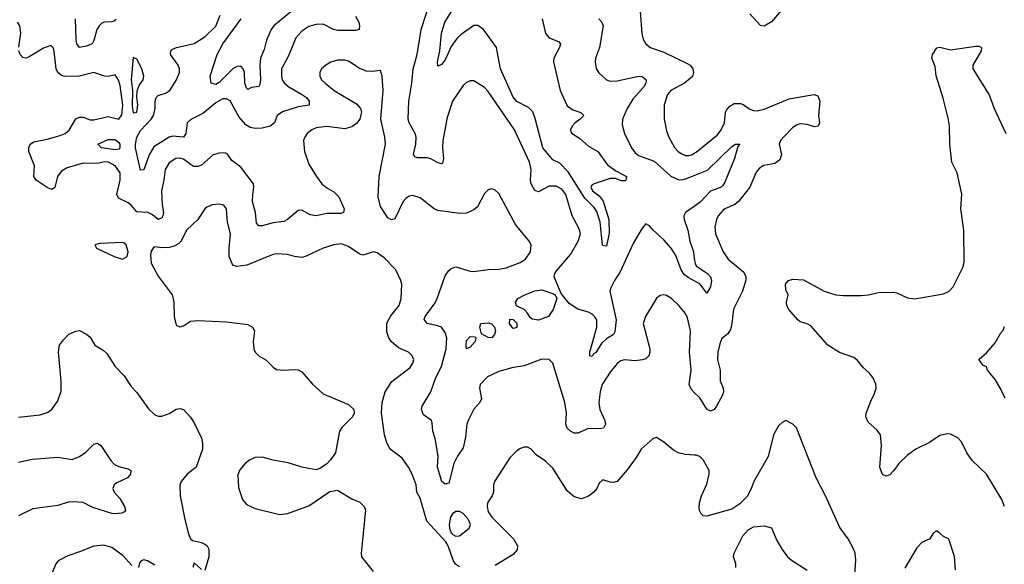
# Model space of a CAD drawing. Header units: inches. Extents: x 2001573 to 2220545, y 644482 to 846830.
# Tile 310 of 656: x 2036237 to 2041729, y 755068 to 758104. Entities that reach past the tile are written whole.
import ezdxf

# ---------------------------------------------------------------- set-up
doc = ezdxf.new("R2010")
doc.units = ezdxf.units.IN
doc.header["$MEASUREMENT"] = 0
doc.layers.add('C0735', color=7, linetype='Continuous')
doc.layers.add('C0745', color=7, linetype='Continuous')

msp = doc.modelspace()

# ---------------------------------------------------------------- linework, layer by layer
at = {"layer": 'C0735', "color": 5}
for points, elevation in [([(2040000, 756648), (2039966.1, 756666.1), (2039944, 756684), (2039925.9, 756710), (2039896.1, 756790), (2039871.4, 756831.4), (2039830, 756877.3), (2039769.6, 756930), (2039750, 756955.1), (2039730, 756966), (2039710, 756942.7), (2039660.4, 756859.6), (2039585.1, 756694.9), (2039554.2, 756650), (2039533.6, 756610), (2039528.1, 756590), (2039563.6, 756430), (2039556.4, 756363.6), (2039550.1, 756349.9), (2039510, 756325.6), (2039481.7, 756298.3), (2039450, 756249.6), (2039438, 756242), (2039430, 756227.3), (2039418, 756230), (2039418, 756250), (2039456.2, 756390), (2039456.2, 756430), (2039444, 756450), (2039430, 756462.2), (2039410, 756473.1), (2039349.8, 756489.8), (2039302.2, 756522.2), (2039257, 756577), (2039217.6, 756670), (2039222.4, 756690), (2039233.9, 756706.1), (2039310, 756794.4), (2039353, 756870), (2039364.5, 756910), (2039358, 756938), (2039318.5, 757010), (2039283.4, 757130), (2039260.2, 757160.2), (2039230, 757177.1), (2039190, 757176.9), (2039130, 757144.5), (2039110, 757152.1), (2039089.9, 757190), (2039086.3, 757210), (2039089.8, 757270), (2039081.2, 757310), (2038997.3, 757490), (2038850, 757704.7), (2038830, 757727.1), (2038770, 757763.6), (2038750, 757763.6), (2038730, 757754), (2038710, 757736.9), (2038650.7, 757649.3), (2038621.3, 757558.7), (2038597.1, 757430), (2038594.7, 757390), (2038601.1, 757330), (2038595.1, 757304.9), (2038590, 757300.9), (2038570, 757306.3), (2038530, 757328.6), (2038510, 757334.2), (2038453.3, 757333.3), (2038440.6, 757340.6), (2038433.4, 757353.4), (2038447.3, 757410), (2038449, 757450), (2038443.5, 757470), (2038409.8, 757530), (2038404.5, 757550), (2038407.3, 757650), (2038424.9, 757750), (2038432.4, 757830), (2038453.6, 757910), (2038476.3, 758050), (2038528.2, 758210)], 340), ([(2038110, 758123.6), (2038128.4, 758090), (2038132.9, 758070), (2038130.2, 758049.8), (2038110, 758044.6), (2038010, 758044.7), (2037988, 758050), (2037930, 758078.8), (2037890, 758077.4), (2037850, 758066.4), (2037810, 758040.4), (2037777.2, 758002.8), (2037736.5, 757903.5), (2037697.6, 757830), (2037696.3, 757790), (2037701.5, 757770), (2037713.4, 757750), (2037738.5, 757730), (2037809.2, 757690), (2037835.9, 757670), (2037852, 757650), (2037852.2, 757627.8), (2037790, 757618.3), (2037702.7, 757590), (2037673, 757570), (2037657.8, 757530), (2037634.2, 757510), (2037590, 757498.7), (2037550, 757497), (2037522.8, 757502.8), (2037498.1, 757518.2), (2037461.7, 757561.7), (2037410, 757651.8), (2037390, 757663.2), (2037370, 757662.4), (2037330, 757641.7), (2037258.8, 757581.2), (2037192.1, 757547.9), (2037170.2, 757530), (2037163.5, 757470), (2037151.3, 757448.7), (2037090, 757455.8), (2037070, 757448.5), (2036985.4, 757394.6), (2036959.3, 757350), (2036930, 757267), (2036910, 757265.6), (2036883.5, 757390), (2036882.5, 757410), (2036890.3, 757450), (2036910, 757487.2), (2036969.9, 757550), (2036982.8, 757570), (2036992.8, 757610), (2036991.5, 757650), (2036998.3, 757670), (2037010, 757681.4), (2037050, 757694.1), (2037074.8, 757710), (2037112, 757770), (2037128.2, 757810), (2037129, 757830), (2037120.7, 757850), (2037078.5, 757910), (2037079.7, 757930), (2037090, 757940.3), (2037110.6, 757949.4), (2037210, 757972), (2037270, 758008), (2037330, 758068.9), (2037354.8, 758130)], 340), ([(2037750, 758147.5), (2037655, 758070), (2037640.1, 758050), (2037613.6, 757990), (2037601, 757939), (2037580.7, 757890), (2037576.8, 757850), (2037580.9, 757770), (2037576.7, 757743.3), (2037570, 757731.6), (2037530, 757727.1), (2037510, 757714.5), (2037502.5, 757722.5), (2037492.6, 757750), (2037490.7, 757810), (2037483.5, 757830), (2037470, 757845.1), (2037450, 757843.5), (2037428.2, 757831.8), (2037350, 757754.2), (2037330, 757743.7), (2037305.6, 757750), (2037299.7, 757790), (2037337.5, 757910), (2037369.4, 757970), (2037471.4, 758108.6)], 320), ([(2039150.9, 758110), (2039170, 758027), (2039190, 758003.5), (2039242.2, 757982.2), (2039252.9, 757970), (2039248.1, 757950), (2039215.9, 757890), (2039213.8, 757870), (2039251, 757710), (2039290, 757623.6), (2039321.5, 757601.5), (2039367.7, 757587.7), (2039383.1, 757570), (2039364.2, 757550), (2039334.9, 757530), (2039318.4, 757510), (2039310.2, 757490), (2039313.3, 757473.3), (2039361.6, 757441.6), (2039410, 757399.2), (2039461.3, 757370), (2039515, 757295), (2039561.5, 757261.5), (2039621, 757230), (2039618, 757210), (2039613.7, 757206.3), (2039593.2, 757206.8), (2039559.5, 757219.5), (2039530, 757218.8), (2039440.7, 757190), (2039430, 757182.9), (2039423.6, 757170), (2039432.7, 757150), (2039470, 757121.5), (2039491.9, 757091.9), (2039523.6, 756990), (2039525.5, 756914.5), (2039510, 756842), (2039490, 756846), (2039488.2, 756850), (2039475.2, 756975.2), (2039455.4, 757035.4), (2039439.1, 757059.1), (2039390, 757109.9), (2039295.6, 757255.6), (2039250, 757303.8), (2039210, 757322.4), (2039155.2, 757390), (2039113.1, 757553.1), (2039099, 757590), (2039075.3, 757615.3), (2039010, 757648.6), (2038990, 757673.1), (2038918, 757830), (2038896, 757950), (2038823.5, 758050), (2038792.3, 758072.3), (2038770, 758072.2), (2038698.8, 758021.2), (2038677.8, 758002.2), (2038644.2, 757955.8), (2038610, 757880.4), (2038590, 757855.1), (2038570, 757846), (2038567.7, 757867.7), (2038579.8, 757930), (2038589.9, 758030), (2038609.2, 758090), (2038645.9, 758150)], 320), ([(2039697.8, 758150), (2039707, 758027), (2039715.4, 757995.4), (2039730.3, 757970), (2039753, 757950), (2039830, 757924.3), (2039960.4, 757860.4), (2039976.2, 757850), (2039991, 757830), (2039995, 757810), (2039990, 757788.6), (2039945.2, 757750), (2039869.2, 757710), (2039850, 757687.8), (2039832.1, 757630), (2039832.4, 757552.4), (2039844.8, 757484.8), (2039857.7, 757450), (2039890, 757392.2), (2039910, 757370.3), (2039930, 757356.5), (2039950, 757348), (2039970, 757347.2), (2039990, 757353.6), (2040000, 757359.3)], 360), ([(2036231.8, 757951.8), (2036243.6, 758030), (2036236.8, 758070), (2036225.3, 758090)], 360), ([(2036774.9, 758105.1), (2036763.3, 758096.7), (2036750, 758091.7), (2036710, 758090.5), (2036695.5, 758084.5), (2036679.3, 758070), (2036666.5, 758050), (2036650.9, 757989.1), (2036640.3, 757970), (2036610, 757957.3), (2036570, 757949.7), (2036556, 757970), (2036551.9, 757991.9), (2036547.5, 758110)], 340), ([(2039467, 758110), (2039484.9, 758090), (2039491.5, 758070), (2039471.3, 757950), (2039449, 757890), (2039446.5, 757870), (2039453.1, 757833.1), (2039467.7, 757807.7), (2039509.3, 757769.3), (2039530, 757760.9), (2039570, 757763.5), (2039690, 757790.2), (2039710, 757788.5), (2039732.2, 757770), (2039730.2, 757750), (2039718.5, 757730), (2039657.9, 757662.1), (2039626.3, 757610), (2039598.6, 757550), (2039598, 757518), (2039611.5, 757470), (2039649.2, 757390), (2039670, 757361.2), (2039687.9, 757347.9), (2039775.8, 757315.8), (2039870, 757231.7), (2039910, 757213.8), (2039930, 757212.3), (2039950, 757216.4), (2040000, 757236.4)], 340), ([(2040000, 756026.2), (2039983.4, 756043.4), (2039971.7, 756070), (2039982, 756150), (2039974, 756250), (2039978.2, 756370), (2039962, 756442), (2039950, 756466.6), (2039914.5, 756510), (2039872.3, 756550), (2039845.8, 756565.8), (2039830, 756569.6), (2039810, 756567.3), (2039790, 756552), (2039775.3, 756530), (2039728.4, 756450), (2039714, 756410), (2039751.2, 756270), (2039752.2, 756250), (2039746.3, 756230), (2039730, 756213.7), (2039711.8, 756208.2), (2039670, 756203.2), (2039610, 756207.2), (2039590, 756202.2), (2039570, 756187.2), (2039530, 756138.8), (2039486.1, 756070), (2039474.2, 756030), (2039467, 755970), (2039473.9, 755930), (2039500.8, 755870), (2039504.9, 755850), (2039492.6, 755827.4), (2039470, 755823.5), (2039410, 755825.5), (2039350, 755799.7), (2039339.6, 755799.6), (2039330, 755799.6), (2039310, 755809.6), (2039290, 755827.3), (2039282.7, 755850), (2039286.8, 755910), (2039277.2, 755970), (2039210, 756189.2), (2039190, 756209.5), (2039150, 756211.3), (2039050, 756174.7), (2038990, 756165.4), (2038910, 756143.5), (2038846.5, 756113.5), (2038806.3, 756070), (2038801.5, 756050), (2038812.6, 755990), (2038804, 755970), (2038770, 755932.4), (2038737.7, 755870), (2038730.8, 755849.2), (2038722.9, 755777.1), (2038710, 755717), (2038678.5, 755670), (2038659.4, 755630), (2038630, 755520.5), (2038610, 755514.7), (2038591.2, 755530), (2038568.2, 755610), (2038571.4, 755670), (2038554.5, 755770), (2038542, 755810), (2038537.5, 755857.5), (2038532.2, 755872.2), (2038490, 755901.7), (2038478, 755930), (2038481.2, 755950), (2038531.1, 756028.9), (2038559, 756110), (2038589, 756170), (2038616.2, 756270), (2038619.8, 756330), (2038610, 756360.5), (2038589.1, 756389.1), (2038570, 756398), (2038509.4, 756410), (2038492.1, 756432.1), (2038499.2, 756450), (2038553.6, 756526.4), (2038565.4, 756550), (2038610, 756677.1), (2038630, 756706.7), (2038643, 756717), (2038670, 756726.3), (2038750, 756702.4), (2038770, 756701.3), (2038850, 756711.6), (2038910, 756713.1), (2038950, 756721.5), (2039029.4, 756750), (2039058.9, 756770), (2039085.6, 756810), (2039089.5, 756850), (2039079.5, 756870), (2039002.7, 756962.7), (2038910, 757134.5), (2038890, 757154), (2038870, 757162), (2038850, 757155.1), (2038830, 757135.1), (2038790, 757061.6), (2038770, 757044.7), (2038730, 757026), (2038690, 757024.2), (2038570, 757040.9), (2038549.7, 757050), (2038470, 757111.1), (2038430, 757124), (2038410, 757119.7), (2038390, 757106.9), (2038376.1, 757090), (2038330, 756994.7), (2038310, 756988.7), (2038290, 757000.4), (2038250, 757062.4), (2038235.9, 757115.9), (2038241.1, 757230), (2038276.5, 757410), (2038273, 757450), (2038251.6, 757550), (2038264.4, 757710), (2038259.6, 757790), (2038250, 757822), (2038204.9, 757815.1), (2038170, 757818), (2038130, 757833.3), (2038070, 757873.3), (2038050, 757878.3), (2038010, 757879.2), (2037972.1, 757867.9), (2037943.8, 757850), (2037920.5, 757830), (2037910.4, 757810), (2037910.4, 757790), (2037919.5, 757770), (2037940.3, 757750), (2037990.4, 757710), (2038115.2, 757635.3), (2038137.3, 757610), (2038143.8, 757590), (2038134.9, 757550), (2038115.1, 757524.9), (2038090, 757506.6), (2038050, 757495.7), (2037950, 757509.8), (2037890, 757500.9), (2037866, 757490), (2037841.1, 757470), (2037826.9, 757450), (2037820.7, 757430), (2037825, 757370), (2037850, 757299.3), (2037892, 757230), (2037922.7, 757190), (2037950, 757166.4), (2037990, 757143.8), (2038016.2, 757116.2), (2038047.1, 757050), (2038043.1, 757030), (2038030, 757023.5), (2037950, 757023.2), (2037890, 757009.9), (2037857, 757017), (2037810, 757042.6), (2037790, 757039.7), (2037730.1, 756989.9), (2037710, 756979.4), (2037650, 756972.6), (2037590, 756954.7), (2037570, 756955.3), (2037556.8, 756970), (2037551.2, 757030), (2037535.5, 757090), (2037536.4, 757130), (2037543.6, 757170), (2037540.5, 757190), (2037470, 757282.7), (2037420, 757320), (2037395.3, 757355.3), (2037382.4, 757362.4), (2037350, 757361), (2037316.3, 757350), (2037250, 757293.3), (2037230, 757285.3), (2037206.6, 757286.6), (2037150, 757326.2), (2037130, 757332.1), (2037108.2, 757330), (2037070, 757305.4), (2037048.7, 757270), (2037041.6, 757210), (2037026.9, 757150), (2037031.6, 757071.6), (2037039.1, 757030), (2037035.6, 757010), (2037030, 756999.7), (2037010, 756989.8), (2036977.1, 757017.1), (2036951.8, 757030), (2036890, 757033.3), (2036858.7, 757070), (2036842.4, 757082.4), (2036787.1, 757110), (2036777.7, 757130), (2036797.9, 757210), (2036796.2, 757250), (2036769.5, 757289.5), (2036732.6, 757310), (2036710, 757311.6), (2036670, 757302.3), (2036590, 757304.8), (2036501.7, 757278.3), (2036470, 757259.5), (2036456.1, 757243.9), (2036448, 757230), (2036432, 757167.9), (2036419.6, 757160.4), (2036410, 757158.9), (2036390, 757168.4), (2036327.6, 757210), (2036315.1, 757230), (2036319.9, 757290), (2036287.5, 757370), (2036287, 757390), (2036294.2, 757410), (2036315.9, 757424.1), (2036390, 757437.6), (2036462.2, 757457.8), (2036489.8, 757470), (2036511.9, 757488.1), (2036548.9, 757551.1), (2036570, 757561.3), (2036590, 757561), (2036630, 757546.6), (2036650, 757545.2), (2036730, 757564.8), (2036790, 757550.3), (2036806.1, 757573.9), (2036811.8, 757628.2), (2036797.3, 757737.3), (2036787.9, 757767.9), (2036770, 757797.6), (2036730, 757787), (2036710, 757789.1), (2036650, 757810.7), (2036570, 757789.3), (2036490, 757786.8), (2036470, 757793.3), (2036449.6, 757809.6), (2036440.2, 757830), (2036429.8, 757929.8), (2036426, 757946), (2036410, 757960.5), (2036370, 757945), (2036290, 757897), (2036270, 757889.8), (2036254.5, 757894.5), (2036239.8, 757910), (2036232.7, 757930)], 360), ([(2038690, 755053.3), (2038668.4, 755068.4), (2038654.2, 755090), (2038627.1, 755170), (2038613.7, 755193.7), (2038508.8, 755308.8), (2038470, 755437.2), (2038452, 755470), (2038448.7, 755511.3), (2038425.6, 755570), (2038405.1, 755610), (2038370, 755659.3), (2038303.6, 755710), (2038284.8, 755744.8), (2038271.1, 755790), (2038254.7, 755910), (2038259.5, 755970), (2038274.7, 756030), (2038313, 756087), (2038414.5, 756165.5), (2038429.4, 756190), (2038434.5, 756210), (2038426.6, 756230), (2038406, 756250), (2038350, 756275.6), (2038309.2, 756309.2), (2038293.6, 756333.6), (2038284.6, 756364.6), (2038285, 756410), (2038291.9, 756428.1), (2038306.2, 756453.8), (2038352.8, 756510), (2038363.9, 756550), (2038368, 756630), (2038363.6, 756650), (2038335.1, 756710), (2038270, 756776.9), (2038230, 756804.7), (2038210, 756809.6), (2038150, 756791.8), (2038130, 756798.7), (2038070, 756840.5), (2038030, 756854), (2037990, 756848.3), (2037929.2, 756830.8), (2037834.7, 756785.3), (2037810, 756778.5), (2037770, 756783.7), (2037730, 756795.6), (2037670, 756799.7), (2037646, 756794), (2037503.6, 756736.4), (2037447.6, 756727.6), (2037430, 756734), (2037422.3, 756742.3), (2037404.7, 756784.7), (2037404.3, 756830), (2037412.8, 756910), (2037395.3, 756975.3), (2037389.6, 757050), (2037375.1, 757070), (2037350, 757075.8), (2037310, 757071.2), (2037281.5, 757058.5), (2037270, 757049.3), (2037230.2, 756989.8), (2037167.4, 756930), (2037136.5, 756870), (2037123.7, 756856.3), (2037098.2, 756841.8), (2037070, 756835), (2037030, 756832.2), (2036990, 756837.2), (2036980.3, 756830), (2036970, 756814.5), (2036966.4, 756793.6), (2036970, 756746.9), (2037010, 756674), (2037086.8, 756570), (2037097.3, 756530), (2037098.8, 756450), (2037110, 756401), (2037130, 756391.3), (2037150, 756398), (2037190, 756422.8), (2037230, 756427.7), (2037390, 756420.5), (2037510, 756404), (2037536, 756390), (2037547.3, 756370), (2037539.1, 756310), (2037542, 756270), (2037550.8, 756250), (2037570, 756230.8), (2037610, 756207.3), (2037650, 756167.3), (2037670, 756153.4), (2037710, 756150.5), (2037770, 756154), (2037790, 756152.2), (2037810, 756141.6), (2037870, 756073), (2037930, 756018), (2038070, 755958), (2038100.7, 755930), (2038102, 755910), (2038094, 755890), (2038034, 755830), (2038020.5, 755810), (2037998, 755690), (2037971.3, 755650), (2037950, 755628.7), (2037915.3, 755604.7), (2037890, 755595.3), (2037850, 755601.2), (2037810.8, 755609.2), (2037734.1, 755634.2), (2037650, 755648.5), (2037590, 755665.6), (2037550, 755663.8), (2037521.3, 755650), (2037495.3, 755630), (2037465, 755595), (2037454.3, 755565.7), (2037456.8, 755496.8), (2037479.6, 755430), (2037501.8, 755401.8), (2037550, 755379), (2037671.3, 755348.7), (2037690, 755346), (2037730, 755350.4), (2037850, 755393.4), (2037966.6, 755473.4), (2038010, 755481), (2038090, 755433.4), (2038133.5, 755413.5), (2038159.1, 755390), (2038164.9, 755370), (2038140.7, 755130), (2038144, 755110), (2038208, 755028)], 380), ([(2040000, 757063.6), (2039951.5, 757030), (2039941.4, 757010), (2039942.6, 756990), (2039964.6, 756930), (2039974.3, 756870), (2039994.8, 756810), (2040000, 756773)], 340), ([(2036230, 755889), (2036350, 755901.7), (2036390, 755914.9), (2036416.2, 755930), (2036450, 755979.1), (2036467.7, 756032.3), (2036468.8, 756088.8), (2036453, 756250), (2036459.6, 756290), (2036480.1, 756319.9), (2036510, 756350.7), (2036550, 756367.3), (2036570, 756370.7), (2036610, 756350.7), (2036630, 756333.4), (2036656.4, 756290), (2036701.5, 756261.5), (2036722.5, 756242.5), (2036769.1, 756170), (2036819.2, 756119.2), (2036858.3, 756058.3), (2036890, 756026), (2036954.6, 755934.6), (2036990, 755901.5), (2037010, 755892.9), (2037030, 755894.3), (2037070.8, 755909.2), (2037110, 755932), (2037130, 755937), (2037150, 755931.7), (2037190, 755888.3), (2037212.5, 755852.5), (2037251.3, 755771.3), (2037256.7, 755743.3), (2037256.4, 755710), (2037220.3, 755610), (2037170.2, 755569.8), (2037137.7, 755530), (2037130.2, 755509.8), (2037131.8, 755450), (2037157.2, 755317.2), (2037178, 755238), (2037190, 755210.6), (2037200.2, 755200.2), (2037250, 755189.4), (2037270, 755180.5), (2037282.3, 755170), (2037292.1, 755152.1), (2037292, 755110), (2037270, 755034)], 360), ([(2040000, 755676.6), (2039950, 755679.3), (2039909.5, 755689.5), (2039883.3, 755703.3), (2039830, 755749.2), (2039790, 755774), (2039770, 755769), (2039702.8, 755710), (2039675.8, 755664.2), (2039625, 755595), (2039570.2, 755529.8), (2039550, 755524.7), (2039530, 755526.6), (2039490, 755539.3), (2039470, 755519.3), (2039456.5, 755490), (2039439.3, 755470), (2039410, 755446.9), (2039370, 755432.6), (2039330, 755443.5), (2039290, 755476.9), (2039210, 755604.4), (2039170, 755643.1), (2039118, 755678), (2039090, 755709), (2039070, 755721.2), (2039050, 755721.2), (2039030, 755713.2), (2039010, 755701.2), (2038970, 755661.2), (2038886, 755530), (2038879.3, 755510), (2038879.3, 755470), (2038872.7, 755450), (2038846, 755410), (2038843.8, 755390), (2038850, 755361), (2038870.4, 755330), (2038991.8, 755210), (2039014.3, 755170), (2039012.4, 755147.6), (2038990, 755122.4), (2038890, 755061.3)], 380), ([(2036230, 755636.9), (2036306.7, 755653.3), (2036450, 755666), (2036530, 755651.5), (2036570.6, 755669.4), (2036606.3, 755693.7), (2036650, 755737.4), (2036670, 755742.6), (2036690, 755730.4), (2036745.9, 755645.9), (2036764.8, 755624.8), (2036790, 755612.3), (2036840.6, 755600.6), (2036856.4, 755590), (2036854.6, 755570), (2036838.4, 755550), (2036778, 755522), (2036764, 755510), (2036755.5, 755490), (2036763.8, 755470), (2036795.5, 755435.5), (2036820.8, 755390), (2036827.2, 755370), (2036820.4, 755359.6), (2036806.5, 755353.5), (2036770, 755348.7), (2036750, 755351.4), (2036644.7, 755384.7), (2036590, 755412.1), (2036536.3, 755416.3), (2036506.4, 755413.6), (2036450, 755396), (2036310, 755376.4), (2036230, 755337.2)], 340), ([(2036862, 755062), (2036814.2, 755114.2), (2036750, 755161.1), (2036706.1, 755173.9), (2036650, 755169.7), (2036570, 755136.4), (2036504.3, 755115.7), (2036452.1, 755087.9), (2036438.3, 755070), (2036400.7, 754979.3)], 360), ([(2036990, 755063.5), (2036950, 755087), (2036930, 755092), (2036913.7, 755086.3), (2036904.5, 755075.5), (2036898.8, 755050)], 360), ([(2037250, 755038), (2037210, 755075.3), (2037203, 755050)], 360)]:
    msp.add_lwpolyline(points, dxfattribs=dict(at, elevation=elevation))
for points, elevation in [([(2036870, 757894), (2036858.9, 757770), (2036865, 757710), (2036863.2, 757623.2), (2036870, 757584.4), (2036890, 757588.9), (2036895.3, 757630), (2036890.9, 757670.9), (2036892.8, 757707.2), (2036903.4, 757736.6), (2036924.8, 757770), (2036929.7, 757790), (2036918, 757830), (2036890, 757884.5)], 360), ([(2036770, 757378), (2036692.7, 757390), (2036672, 757410), (2036730, 757435.5), (2036770, 757435.6), (2036790, 757420.2), (2036795.1, 757410), (2036795.7, 757390), (2036790, 757381.9)], 340), ([(2036810, 756862), (2036682.9, 756857.1), (2036656, 756850), (2036665.5, 756830), (2036763.3, 756783.3), (2036810, 756769.6), (2036835.3, 756784.7), (2036841.6, 756810), (2036830, 756849.7), (2036818.7, 756858.7)], 380), ([(2039130, 756428.7), (2039095.5, 756435.5), (2039083.7, 756443.7), (2039070, 756468), (2039050, 756488), (2039008.9, 756508.9), (2039002, 756530), (2039015.3, 756550), (2039054, 756570), (2039110, 756593.4), (2039150, 756598), (2039215.4, 756575.4), (2039224, 756570), (2039233, 756550), (2039212.1, 756487.9), (2039187.3, 756450)], 340), ([(2038870, 756329.6), (2038850, 756333.2), (2038812.9, 756352.9), (2038802.7, 756390), (2038809, 756410), (2038854.2, 756414.2), (2038870, 756406), (2038886, 756390), (2038891, 756370), (2038886, 756350)], 340), ([(2038990, 756382), (2038985.6, 756385.6), (2038968.7, 756410), (2038970, 756434), (2038990, 756432), (2039010, 756412), (2039010, 756389)], 340), ([(2038730, 756269.4), (2038726.4, 756286.4), (2038730, 756315.5), (2038750, 756337.6), (2038775.5, 756335.5), (2038781, 756330), (2038778.4, 756310), (2038750, 756278.7)], 340), ([(2038670, 755362.4), (2038650.6, 755349.4), (2038639.5, 755330), (2038631.6, 755290), (2038634.5, 755270), (2038644, 755244), (2038653.8, 755233.8), (2038670, 755224.8), (2038690, 755226.7), (2038743.6, 755270), (2038751.4, 755290), (2038739.4, 755319.4), (2038710.3, 755350.3), (2038690, 755361.9)], 380)]:
    msp.add_lwpolyline(points, close=True, dxfattribs=dict(at, elevation=elevation))
at = {"layer": 'C0745', "color": 5}
for points, elevation in [([(2040484.4, 758155.6), (2040430, 758092), (2040390, 758069.1), (2040370, 758072.9), (2040310, 758137)], 360), ([(2041729.7, 755389.7), (2041715.6, 755430), (2041629.8, 755569.8), (2041550, 755647.3), (2041519.7, 755690), (2041490.7, 755750.7), (2041470, 755773.3), (2041430, 755793.3), (2041410, 755795.1), (2041370, 755785.1), (2041312.7, 755747.3), (2041236.3, 755710), (2041190, 755676.3), (2041140.5, 755630), (2041114, 755590), (2041090, 755567), (2041070, 755559.3), (2041050, 755569.3), (2041034.5, 755610), (2041043.6, 755730), (2041039.3, 755790), (2041018, 755818), (2040970, 755861.2), (2040957.6, 755890), (2040958.7, 755910), (2040989.6, 755990), (2041002, 756010), (2041014, 756050), (2041013.1, 756073.1), (2040996.2, 756110), (2040976.2, 756136.2), (2040943.5, 756163.5), (2040910, 756204.5), (2040890, 756220.7), (2040810, 756249.5), (2040745.2, 756290), (2040650, 756397.2), (2040630, 756409.3), (2040590, 756419.5), (2040578, 756430), (2040527.7, 756487.7), (2040516, 756510), (2040515.1, 756530), (2040522.7, 756570), (2040510, 756598), (2040508.2, 756630), (2040525.2, 756650), (2040550, 756658), (2040610, 756653.4), (2040724.7, 756590), (2040790, 756570.4), (2040830, 756566.4), (2040930, 756567), (2040970, 756570.4), (2041030, 756583.7), (2041110, 756584.4), (2041130, 756581.6), (2041190, 756554.4), (2041230, 756548.2), (2041390, 756575.5), (2041421.2, 756590), (2041444.4, 756615.6), (2041497.7, 756722.3), (2041505.6, 756750), (2041503.5, 756930), (2041486.6, 757050), (2041492.5, 757132.5), (2041466.3, 757250), (2041436.9, 757310), (2041426.3, 757410), (2041424.4, 757510), (2041416.1, 757556.1), (2041387.6, 757667.6), (2041349.4, 757790.6), (2041343.2, 757843.2), (2041325.2, 757890), (2041329.2, 757910), (2041352.7, 757947.3), (2041370, 757950.7), (2041430, 757937.3), (2041570, 757956), (2041590, 757956), (2041602, 757950), (2041601, 757930), (2041553, 757850), (2041553, 757830), (2041645.1, 757685.1), (2041672, 757610), (2041738.7, 757470)], 360), ([(2040000, 757359.3), (2040010, 757365), (2040130, 757462.8), (2040150.7, 757490), (2040168.9, 757530), (2040173.8, 757586.2), (2040179.4, 757600.6), (2040197.5, 757622.5), (2040223, 757637), (2040257.5, 757637.5), (2040272.2, 757632.2), (2040310, 757605.6), (2040330, 757597.5), (2040350, 757595.6), (2040390, 757606.3), (2040530, 757663.9), (2040667.1, 757687.1), (2040690, 757680.5), (2040700.2, 757650), (2040693.5, 757570), (2040697.6, 757530), (2040691.8, 757510), (2040670, 757507.5), (2040630, 757520.2), (2040590, 757523.2), (2040570, 757516.5), (2040550, 757502.5), (2040497.5, 757450), (2040481.5, 757430), (2040473, 757410), (2040487.2, 757350), (2040477.3, 757322.7), (2040450, 757303.2), (2040388.8, 757291.2), (2040362.8, 757277.2), (2040345.8, 757254.2), (2040310.1, 757169.9), (2040247.5, 757092.5), (2040225.9, 757074.1), (2040170.3, 757050), (2040159, 757041), (2040133, 757010), (2040123.2, 756990), (2040114.7, 756950), (2040118.2, 756910), (2040160.7, 756810), (2040189.5, 756769.5), (2040275.8, 756695.8), (2040287.6, 756670), (2040287.5, 756652.5), (2040269.1, 756590.9), (2040217.8, 756490), (2040210.2, 756410), (2040202.7, 756377.3), (2040186.6, 756353.4), (2040154, 756326), (2040142.7, 756297.3), (2040130.9, 756250), (2040130.1, 756210), (2040145, 756150), (2040143.5, 756090), (2040160.2, 756050), (2040163.2, 756030), (2040158.2, 756010), (2040123.9, 755950), (2040110, 755931.1), (2040090, 755921.8), (2040070, 755932), (2040030, 755995.1), (2040000, 756026.2)], 360), ([(2040000, 757236.4), (2040074, 757266), (2040210, 757398.2), (2040230.3, 757410.3), (2040254, 757410), (2040243.1, 757396.9), (2040223.5, 757330), (2040170, 757198), (2040159.3, 757180.7), (2040149, 757171), (2040090, 757147.8), (2040033.3, 757086.7), (2040000, 757063.6)], 340), ([(2040000, 756773), (2040004, 756744), (2040012, 756730), (2040072.7, 756690), (2040091.2, 756670), (2040095.2, 756650), (2040090, 756614), (2040070, 756579.3), (2040031.3, 756631.3), (2040000, 756648)], 340), ([(2041734.9, 755994.9), (2041708.8, 756048.8), (2041677.8, 756097.8), (2041636, 756150), (2041629.4, 756169.4), (2041610, 756179), (2041590, 756208), (2041590, 756212), (2041630, 756246), (2041677.6, 756302.4), (2041710, 756358), (2041725.2, 756374.8), (2041730, 756394)], 340), ([(2040896, 755010), (2040901.6, 755090), (2040896.9, 755130), (2040889.6, 755150), (2040858, 755210), (2040812.6, 755272.6), (2040731.6, 755450), (2040679.6, 755550), (2040570, 755828.7), (2040550, 755848.7), (2040510, 755868.7), (2040490, 755859), (2040470, 755839), (2040441, 755790), (2040411.9, 755668.1), (2040333, 755530), (2040315.6, 755484.4), (2040294.2, 755445.8), (2040254.2, 755405.8), (2040210, 755374.5), (2040070, 755336.2), (2040050, 755338), (2040038, 755350), (2040028.5, 755368.5), (2040027, 755387), (2040028.4, 755410), (2040039.8, 755450), (2040070, 755514), (2040083.5, 755570), (2040082, 755590), (2040050, 755649.4), (2040030, 755669.5), (2040010, 755676), (2040000, 755676.6)], 380), ([(2040232.6, 755050), (2040231.2, 755071.2), (2040219.5, 755110), (2040222.9, 755130), (2040270, 755226.8), (2040300.1, 755259.9), (2040330, 755277.3), (2040390, 755282.8), (2040430, 755271), (2040460.6, 755200.6), (2040490.3, 755150.3), (2040520.5, 755110), (2040543, 755090), (2040630, 755034.9)], 380), ([(2041456.6, 755036.6), (2041451.2, 755111.2), (2041422, 755202), (2041418, 755210), (2041390, 755222), (2041370, 755242), (2041350, 755254), (2041330, 755238), (2041314, 755210), (2041270, 755189), (2041241.1, 755158.9), (2041174.6, 755045.4)], 380)]:
    msp.add_lwpolyline(points, dxfattribs=dict(at, elevation=elevation))

doc.saveas('drawing.dxf')
